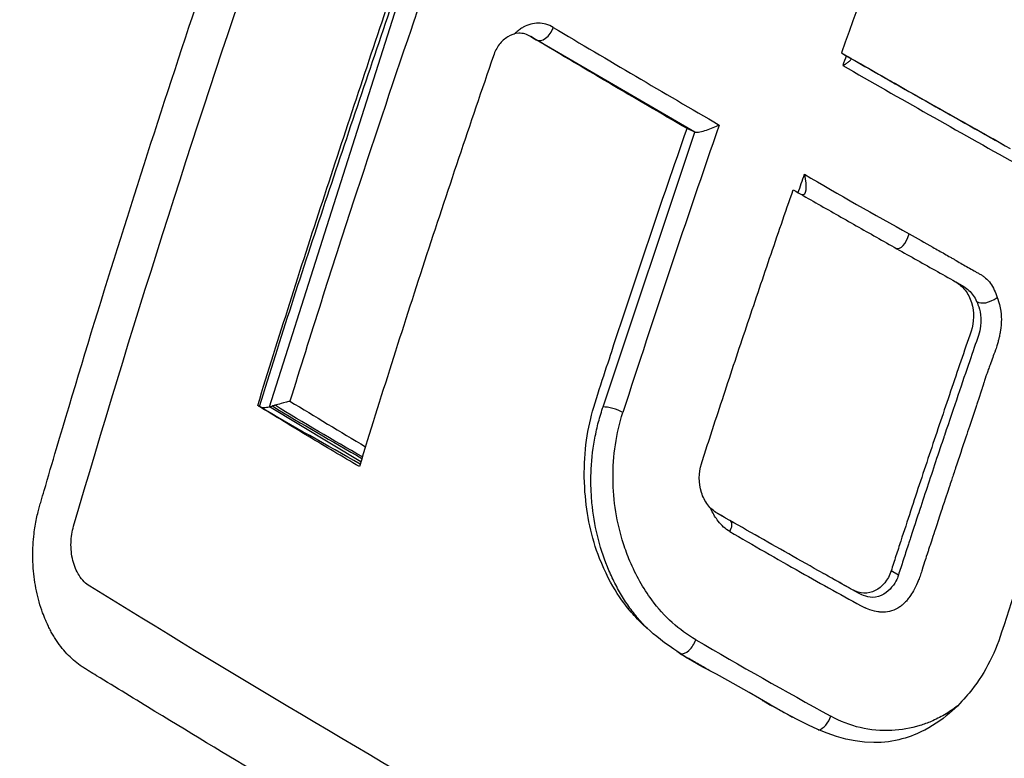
# Model space of a CAD drawing. Header units: millimetres. Extents: x 0 to 4378, y 0 to 2376.
# Tile 322 of 340: x 2555 to 2568, y 1505 to 1515. Entities that reach past the tile are written whole.
import ezdxf

# ---------------------------------------------------------------- set-up
doc = ezdxf.new("R2010")
doc.units = ezdxf.units.MM
doc.header["$LTSCALE"] = 0.2
doc.layers.add('01_Object Line', color=4, linetype='Continuous')

# ---------------------------------------------------------------- blocks, each defined once
blk = doc.blocks.new('A$C990c551b_1')
for p, q in [((-150.074, 478.113), (-149.025, 481.41)), ((-147.23, 480.893), (-147.154, 480.849)), ((-144.986, 479.585), (-147.154, 480.849)), ((-144.986, 479.585), (-145.094, 479.636)), ((-146.242, 475.833), (-144.986, 479.585)), ((-150.798, 475.836), (-150.074, 478.113)), ((-141.423, 477.542), (-141.324, 477.484)), ((-141.309, 477.475), (-141.309, 477.475)), ((-141.203, 476.553), (-141.201, 476.553)), ((-140.993, 476.306), (-140.993, 476.306)), ((-149.55, 475.083), (-150.798, 475.836)), ((-144.684, 474.381), (-144.58, 474.321)), ((-145.871, 473.717), (-145.872, 473.716)), ((-142.208, 473.534), (-142.307, 473.592))]:
    blk.add_line(p, q)
for centre, major_axis, ratio, start_param, end_param in [((-66.702, 478.776), (-60.839, -105.389), 0.57726, 4.995948, 5.017003), ((-147.052, 481.021), (-0.102, -0.172), 0.604138, 0.007776, 1.898524), ((-71.044, 478.34), (-109.452, 38.643), 0.250691, 0.896828, 0.924975), ((-66.835, 478.861), (-60.647, -105.063), 0.577234, 5.018031, 5.019242), ((-71.052, 480.064), (108.691, -38.341), 0.251081, 4.082504, 4.108677), ((-71.129, 479.794), (108.564, -38.364), 0.250384, 4.080981, 4.109394), ((-67.946, 479.522), (60.685, 105.106), 0.57739, 1.891107, 1.926573), ((-101.86, 528.504), (-56.25, -35.393), 0.789912, 0.385069, 0.415091), ((-140.776, 478.002), (0.352, 0.733), 0.434682, 3.10826, 3.801401), ((-70.876, 472.227), (-112.674, 39.788), 0.250655, 0.877943, 0.890714), ((-146.657, 476.997), (0.625, -1.083), 0.57735, 5.996922, 5.997072), ((-146.1, 475.751), (0.19, -0.061), 0.28439, 0.917863, 2.495318), ((-146.242, 473.171), (-1.751, -1.094), 0.174011, 2.849289, 3.165258), ((-146.833, 476.895), (1.506, -2.608), 0.57735, 5.891012, 5.891582), ((-86.698, 530.501), (-81.936, -27.97), 0.742875, 0.56931, 0.584845), ((-86.698, 530.501), (-81.936, -27.97), 0.742875, 0.584845, 0.598875), ((-145.104, 472.642), (-0.099, -0.174), 0.567046, 0.153544, 1.943526), ((-81.694, 529.387), (-90.176, -23.2), 0.717503, 0.626625, 0.654087), ((-143.255, 471.597), (0.098, 0.174), 0.550044, 3.631281, 5.080467)]:
    blk.add_ellipse(centre, major_axis=major_axis, ratio=ratio, start_param=start_param, end_param=end_param)
for points, knots in [([(-136.058, 500.878), (-136.159, 500.936), (-136.499, 501.127), (-137.137, 501.46), (-137.41, 501.596), (-138.223, 501.984), (-138.77, 502.222), (-140.408, 502.868), (-141.509, 503.216), (-143.325, 503.668), (-144.075, 503.824), (-145.237, 504.007), (-145.658, 504.062), (-147.2, 504.221), (-148.318, 504.256), (-150.877, 504.15), (-152.336, 503.951), (-154.578, 503.402), (-155.381, 503.154), (-160.035, 501.422), (-163.138, 499.03), (-166.809, 495.04), (-168.031, 493.382), (-170.687, 488.909), (-172.729, 484.646), (-174.373, 475.525), (-174.626, 472.339), (-174.538, 465.873), (-174.197, 462.596), (-173.556, 459.368)], [-11.591769, -11.591769, -11.591769, -11.591769, -11.369233, -11.369233, -11.2055, -11.2055, -10.879051, -10.879051, -10.229253, -10.229253, -9.808886, -9.808886, -9.569695, -9.569695, -8.931682, -8.931682, -8.097781, -8.097781, -7.622133, -7.622133, -5.29353, -5.29353, -3.945591, -3.945591, -1.974095, -1.974095, -0.987299, -0.987299, -0.000001, -0.000001, -0.000001, -0.000001]), ([(-136.577, 498.028), (-136.602, 498.043), (-136.623, 498.054), (-136.667, 498.08), (-136.69, 498.093), (-136.758, 498.131), (-136.804, 498.157), (-136.941, 498.233), (-137.033, 498.284), (-137.314, 498.435), (-137.503, 498.533), (-138.114, 498.84), (-138.534, 499.035), (-140.184, 499.744), (-141.442, 500.163), (-144.387, 500.901), (-146.095, 501.138), (-150.203, 501.252), (-152.587, 500.931), (-158.628, 499.051), (-161.753, 496.934), (-167.403, 491.247), (-169.52, 487.438), (-172.24, 480.395), (-173.098, 476.612), (-173.839, 468.621), (-173.708, 464.481), (-173.073, 460.322)], [-6.407087, -6.407087, -6.407087, -6.407087, -6.401237, -6.401237, -6.39525, -6.39525, -6.383254, -6.383254, -6.359103, -6.359103, -6.309555, -6.309555, -6.200269, -6.200269, -5.881807, -5.881807, -5.449682, -5.449682, -4.832371, -4.832371, -3.815475, -3.815475, -2.514487, -2.514487, -1.264317, -1.264317, -0.000001, -0.000001, -0.000001, -0.000001]), ([(-153.98, 474.309), (-153.974, 474.34), (-153.966, 474.371), (-153.959, 474.402), (-153.953, 474.426), (-153.946, 474.45), (-153.939, 474.474), (-153.932, 474.498), (-153.925, 474.522), (-153.918, 474.546), (-153.904, 474.594), (-153.89, 474.642), (-153.876, 474.69), (-153.82, 474.881), (-153.764, 475.073), (-153.707, 475.264), (-153.481, 476.031), (-153.248, 476.797), (-153.01, 477.565), (-152.771, 478.332), (-152.527, 479.099), (-152.277, 479.867), (-152.027, 480.635), (-151.771, 481.404), (-151.51, 482.172), (-151.249, 482.939), (-150.983, 483.705), (-150.711, 484.472), (-150.421, 485.288), (-150.125, 486.105), (-149.823, 486.921), (-149.53, 487.712), (-149.231, 488.503), (-148.927, 489.294), (-148.851, 489.491), (-148.774, 489.689), (-148.697, 489.886), (-148.678, 489.936), (-148.659, 489.985), (-148.64, 490.034), (-148.63, 490.059), (-148.62, 490.084), (-148.611, 490.108), (-148.601, 490.133), (-148.591, 490.158), (-148.582, 490.182), (-148.562, 490.232), (-148.54, 490.28), (-148.518, 490.326), (-148.495, 490.373), (-148.47, 490.419), (-148.444, 490.463), (-148.418, 490.507), (-148.39, 490.549), (-148.362, 490.59), (-148.333, 490.631), (-148.303, 490.671), (-148.271, 490.708), (-148.263, 490.717), (-148.256, 490.727), (-148.248, 490.736), (-148.24, 490.745), (-148.231, 490.754), (-148.223, 490.763), (-148.207, 490.781), (-148.19, 490.798), (-148.174, 490.815), (-148.14, 490.848), (-148.105, 490.88), (-148.07, 490.91), (-148.034, 490.939), (-147.997, 490.966), (-147.96, 490.991), (-147.939, 491.005), (-147.918, 491.019), (-147.897, 491.031)], [-0.7017828, -0.7017828, -0.7017828, -0.7017828, -0.7003569, -0.7003569, -0.7003569, -0.6992184, -0.6992184, -0.6992184, -0.6980799, -0.6980799, -0.6980799, -0.695803, -0.695803, -0.695803, -0.686695, -0.686695, -0.686695, -0.6502632, -0.6502632, -0.6502632, -0.6138313, -0.6138313, -0.6138313, -0.5773995, -0.5773995, -0.5773995, -0.5409677, -0.5409677, -0.5409677, -0.5021739, -0.5021739, -0.5021739, -0.4645611, -0.4645611, -0.4645611, -0.4551579, -0.4551579, -0.4551579, -0.4528071, -0.4528071, -0.4528071, -0.4516317, -0.4516317, -0.4516317, -0.4504563, -0.4504563, -0.4504563, -0.4481055, -0.4481055, -0.4481055, -0.4457547, -0.4457547, -0.4457547, -0.4434039, -0.4434039, -0.4434039, -0.4410531, -0.4410531, -0.4410531, -0.4404654, -0.4404654, -0.4404654, -0.4398777, -0.4398777, -0.4398777, -0.4387023, -0.4387023, -0.4387023, -0.4363515, -0.4363515, -0.4363515, -0.4340007, -0.4340007, -0.4340007, -0.4326907, -0.4326907, -0.4326907, -0.4326907]), ([(-153.474, 474.202), (-152.698, 476.858), (-151.854, 479.518), (-150.061, 484.749), (-149.12, 487.316), (-148.115, 489.883)], [-1.721691, -1.721691, -1.721691, -1.721691, -0.84519, -0.84519, -0.000001, -0.000001, -0.000001, -0.000001]), ([(-150.959, 475.853), (-150.671, 476.784), (-150.376, 477.715), (-150.071, 478.646), (-149.765, 479.576), (-149.458, 480.511), (-149.143, 481.445)], [-0.9999995, -0.9999995, -0.9999995, -0.9999995, -0.4999998, -0.4999998, -0.4999998, 0, 0, 0, 0]), ([(-150.935, 475.84), (-150.647, 476.769), (-150.346, 477.7), (-150.036, 478.629), (-149.725, 479.56), (-149.41, 480.492), (-149.095, 481.425)], [-1, -1, -1, -1, -0.5001671, -0.5001671, -0.5001671, 0, 0, 0, 0]), ([(-148.749, 481.325), (-148.749, 481.325), (-148.75, 481.325), (-148.75, 481.324), (-148.75, 481.324), (-148.75, 481.324), (-148.75, 481.324), (-148.75, 481.323), (-148.75, 481.323), (-148.75, 481.322), (-148.751, 481.322), (-148.751, 481.32), (-148.752, 481.318), (-148.767, 481.275), (-148.809, 481.153), (-149.134, 480.199), (-149.399, 479.408), (-149.952, 477.715), (-150.24, 476.813), (-150.519, 475.911)], [-0.6129394, -0.6129394, -0.6129394, -0.6129394, -0.6128545, -0.6128545, -0.6127713, -0.6127713, -0.6126044, -0.6126044, -0.6122683, -0.6122683, -0.6115884, -0.6115884, -0.6102003, -0.6102003, -0.5568848, -0.5568848, -0.2967167, -0.2967167, 0, 0, 0, 0]), ([(-146.921, 481.018), (-146.953, 481.037), (-146.986, 481.052), (-147.021, 481.061), (-147.055, 481.071), (-147.09, 481.076), (-147.125, 481.077), (-147.161, 481.077), (-147.196, 481.072), (-147.23, 481.063), (-147.265, 481.053), (-147.299, 481.039), (-147.331, 481.021), (-147.348, 481.011), (-147.363, 481.001), (-147.379, 480.99), (-147.395, 480.979), (-147.41, 480.967), (-147.425, 480.955), (-147.435, 480.946), (-147.445, 480.938), (-147.455, 480.928)], [0, 0, 0, 0, 0.125, 0.125, 0.125, 0.25, 0.25, 0.25, 0.375, 0.375, 0.375, 0.5, 0.5, 0.5, 0.5625, 0.5625, 0.5625, 0.625, 0.625, 0.625, 0.6673458, 0.6673458, 0.6673458, 0.6673458]), ([(-147.23, 480.893), (-147.255, 480.909), (-147.282, 480.921), (-147.337, 480.937), (-147.365, 480.94), (-147.453, 480.936), (-147.503, 480.912), (-147.585, 480.863), (-147.626, 480.828), (-147.694, 480.74), (-147.719, 480.689), (-147.738, 480.632)], [-0.06988791, -0.06988791, -0.06988791, -0.06988791, -0.06202551, -0.06202551, -0.05423635, -0.05423635, -0.03774543, -0.03774543, -0.01857631, -0.01857631, 0, 0, 0, 0]), ([(-145.094, 479.636), (-145.454, 479.846), (-145.813, 480.055), (-146.525, 480.474), (-146.878, 480.684), (-147.23, 480.893)], [0, 0, 0, 0, 0.1540444, 0.1540444, 0.3080886, 0.3080886, 0.3080886, 0.3080886]), ([(-147.738, 480.632), (-148.059, 479.695), (-148.374, 478.76), (-148.68, 477.825), (-148.986, 476.889), (-149.283, 475.953), (-149.57, 475.018)], [-1, -1, -1, -1, -0.5, -0.5, -0.5, 0, 0, 0, 0]), ([(-142.985, 480.67), (-142.951, 480.65), (-142.916, 480.63), (-142.881, 480.61), (-142.87, 480.604), (-142.862, 480.599), (-142.856, 480.596)], [-1, -1, -1, -1, -0.2405559, -0.2405559, -0.2405559, 0, 0, 0, 0]), ([(-142.985, 480.67), (-142.741, 480.53), (-142.495, 480.39), (-142.249, 480.25), (-142.003, 480.11), (-141.756, 479.97), (-141.508, 479.831), (-141.26, 479.691), (-141.01, 479.552), (-140.761, 479.411)], [-1, -1, -1, -1, -0.666667, -0.666667, -0.666667, -0.333333, -0.333333, -0.333333, 0, 0, 0, 0]), ([(-142.967, 480.498), (-142.963, 480.5), (-142.96, 480.501), (-142.939, 480.512), (-142.923, 480.521), (-142.897, 480.54), (-142.885, 480.549), (-142.865, 480.568), (-142.859, 480.576), (-142.853, 480.584), (-142.851, 480.587), (-142.851, 480.592), (-142.852, 480.594), (-142.856, 480.596)], [-0.00147192, -0.00147192, -0.00147192, -0.00147192, 0, 0, 0.0072917, 0.0072917, 0.01459354, 0.01459354, 0.02333481, 0.02333481, 0.02819873, 0.02819873, 0.03286728, 0.03286728, 0.03286728, 0.03286728]), ([(-140.797, 472.755), (-140.846, 472.598), (-140.909, 472.448), (-141.058, 472.168), (-141.145, 472.04), (-141.348, 471.793), (-141.55, 471.573), (-142.029, 471.325), (-142.263, 471.244), (-143.228, 471.251), (-143.863, 471.735), (-144.877, 472.28), (-144.961, 472.318), (-145.535, 472.683), (-145.741, 472.898), (-145.946, 473.131), (-146.138, 473.375), (-146.401, 474.051), (-146.465, 474.356), (-146.515, 475.035), (-146.485, 475.366), (-146.349, 475.924), (-146.202, 476.347), (-145.792, 477.606), (-145.449, 478.622), (-145.094, 479.636)], [-1.490546, -1.490546, -1.490546, -1.490546, -1.372171, -1.372171, -1.254036, -1.254036, -1.123299, -1.123299, -1.043679, -1.043679, -0.850826, -0.850826, -0.807838, -0.807838, -0.709589, -0.709589, -0.595224, -0.595224, -0.510831, -0.510831, -0.413449, -0.413449, -0.333919, -0.333919, 0, 0, 0, 0]), ([(-144.986, 479.585), (-144.968, 479.585), (-144.945, 479.586), (-144.889, 479.597), (-144.861, 479.606), (-144.766, 479.636), (-144.701, 479.662), (-144.654, 479.685)], [0, 0, 0, 0, 0.224327, 0.224327, 0.48026, 0.48026, 1, 1, 1, 1]), ([(-142.307, 473.592), (-142.348, 473.468), (-142.425, 473.371), (-142.573, 473.299), (-142.625, 473.287), (-142.731, 473.291), (-142.783, 473.306), (-142.91, 473.377), (-142.988, 473.421), (-143.143, 473.508), (-143.221, 473.552), (-143.453, 473.682), (-143.607, 473.77), (-143.916, 473.944), (-144.07, 474.031), (-144.377, 474.206), (-144.53, 474.293), (-144.731, 474.408), (-144.775, 474.447), (-144.848, 474.545), (-144.878, 474.602), (-144.938, 474.792), (-144.938, 474.933), (-144.873, 475.135), (-144.848, 475.213), (-144.797, 475.369), (-144.772, 475.447), (-144.695, 475.681), (-144.644, 475.836), (-144.49, 476.304), (-144.387, 476.616), (-144.178, 477.24), (-144.072, 477.552), (-143.913, 478.02), (-143.86, 478.176), (-143.752, 478.488), (-143.699, 478.644), (-143.644, 478.799)], [0, 0, 0, 0, 0.049586, 0.049586, 0.074046, 0.074046, 0.09857, 0.09857, 0.137167, 0.137167, 0.175764, 0.175764, 0.252958, 0.252958, 0.330152, 0.330152, 0.407345, 0.407345, 0.43188, 0.43188, 0.45635, 0.45635, 0.505944, 0.505944, 0.536823, 0.536823, 0.567702, 0.567702, 0.629461, 0.629461, 0.752975, 0.752975, 0.876487, 0.876487, 0.938244, 0.938244, 1, 1, 1, 1]), ([(-143.644, 478.799), (-143.462, 478.695), (-143.279, 478.59), (-143.095, 478.486), (-142.911, 478.381), (-142.727, 478.276), (-142.542, 478.172), (-142.357, 478.067), (-142.172, 477.962), (-141.986, 477.858), (-141.893, 477.805), (-141.8, 477.753), (-141.707, 477.701), (-141.614, 477.649), (-141.521, 477.596), (-141.428, 477.544), (-141.378, 477.516), (-141.334, 477.477), (-141.297, 477.428), (-141.259, 477.379), (-141.23, 477.322), (-141.21, 477.259), (-141.17, 477.132), (-141.172, 476.991), (-141.215, 476.866), (-141.308, 476.594), (-141.402, 476.321), (-141.494, 476.048), (-141.587, 475.775), (-141.678, 475.502), (-141.769, 475.229), (-141.861, 474.956), (-141.951, 474.684), (-142.041, 474.411), (-142.085, 474.274), (-142.13, 474.138), (-142.175, 474.001), (-142.197, 473.933), (-142.219, 473.865), (-142.241, 473.797), (-142.263, 473.729), (-142.285, 473.66), (-142.307, 473.592)], [0, 0, 0, 0, 0.102758, 0.102758, 0.102758, 0.205514, 0.205514, 0.205514, 0.30827, 0.30827, 0.30827, 0.359648, 0.359648, 0.359648, 0.411026, 0.411026, 0.411026, 0.438236, 0.438236, 0.438236, 0.465377, 0.465377, 0.465377, 0.5204, 0.5204, 0.5204, 0.640302, 0.640302, 0.640302, 0.760202, 0.760202, 0.760202, 0.880101, 0.880101, 0.880101, 0.94005, 0.94005, 0.94005, 0.970025, 0.970025, 0.970025, 1, 1, 1, 1]), ([(-142.059, 478.198), (-141.952, 478.137), (-141.845, 478.077), (-141.738, 478.016), (-141.684, 477.985), (-141.63, 477.955), (-141.577, 477.925), (-141.55, 477.909), (-141.523, 477.894), (-141.496, 477.879), (-141.483, 477.871), (-141.469, 477.863), (-141.456, 477.856), (-141.442, 477.848), (-141.429, 477.84), (-141.416, 477.832), (-141.389, 477.816), (-141.362, 477.8), (-141.336, 477.785), (-141.309, 477.769), (-141.282, 477.754), (-141.255, 477.739), (-141.228, 477.723), (-141.201, 477.708), (-141.174, 477.693), (-141.161, 477.686), (-141.147, 477.678), (-141.134, 477.671), (-141.12, 477.663), (-141.107, 477.656), (-141.093, 477.648), (-141.079, 477.641), (-141.066, 477.633), (-141.053, 477.624), (-141.04, 477.615), (-141.028, 477.605), (-141.016, 477.594), (-140.991, 477.573), (-140.969, 477.548), (-140.949, 477.52), (-140.929, 477.493), (-140.912, 477.462), (-140.897, 477.43), (-140.882, 477.398), (-140.869, 477.364), (-140.859, 477.329)], [-1, -1, -1, -1, -0.75, -0.75, -0.75, -0.625, -0.625, -0.625, -0.5625, -0.5625, -0.5625, -0.53125, -0.53125, -0.53125, -0.5, -0.5, -0.5, -0.4375, -0.4375, -0.4375, -0.375, -0.375, -0.375, -0.3125, -0.3125, -0.3125, -0.28125, -0.28125, -0.28125, -0.25, -0.25, -0.25, -0.21875, -0.21875, -0.21875, -0.1875, -0.1875, -0.1875, -0.125, -0.125, -0.125, -0.0625, -0.0625, -0.0625, 0, 0, 0, 0]), ([(-141.324, 477.484), (-141.32, 477.482), (-141.316, 477.48), (-141.289, 477.463), (-141.266, 477.445), (-141.223, 477.404), (-141.204, 477.381), (-141.168, 477.331), (-141.152, 477.304), (-141.139, 477.275)], [0.8032492, 0.8032492, 0.8032492, 0.8032492, 0.8125, 0.8125, 0.875, 0.875, 0.9375, 0.9375, 1, 1, 1, 1]), ([(-140.859, 477.329), (-140.848, 477.302), (-140.829, 477.254), (-140.816, 477.186), (-140.803, 477.124), (-140.801, 477.072), (-140.801, 477.029), (-140.801, 476.985), (-140.804, 476.929), (-140.815, 476.861), (-140.816, 476.855), (-140.819, 476.839), (-140.825, 476.812), (-140.829, 476.792), (-140.833, 476.774), (-140.837, 476.758), (-140.84, 476.745), (-140.844, 476.729), (-140.849, 476.711), (-140.853, 476.697), (-140.856, 476.688), (-140.857, 476.683), (-140.863, 476.665), (-140.872, 476.638), (-140.88, 476.614), (-140.896, 476.568), (-140.909, 476.533), (-140.918, 476.51), (-140.93, 476.476), (-140.943, 476.442), (-140.956, 476.408), (-140.958, 476.402), (-140.961, 476.395), (-140.963, 476.388), (-140.969, 476.371), (-140.977, 476.35), (-140.987, 476.324), (-141.001, 476.283), (-141.009, 476.259), (-141.011, 476.253), (-141.026, 476.208), (-141.036, 476.177), (-141.041, 476.161), (-141.043, 476.155), (-141.045, 476.15), (-141.046, 476.145), (-141.049, 476.136), (-141.052, 476.127), (-141.055, 476.118), (-141.058, 476.108), (-141.06, 476.1), (-141.062, 476.094), (-141.064, 476.088), (-141.065, 476.083), (-141.067, 476.078), (-141.116, 475.919), (-141.146, 475.839), (-141.146, 475.838), (-141.151, 475.821), (-141.157, 475.803), (-141.163, 475.785)], [-1, -1, -1, -1, -0.96875, -0.96875, -0.96875, -0.9375, -0.9375, -0.9375, -0.90625, -0.90625, -0.90625, -0.8984375, -0.8984375, -0.8984375, -0.890625, -0.890625, -0.890625, -0.8828125, -0.8828125, -0.8828125, -0.8768411, -0.8768411, -0.8768411, -0.8541667, -0.8541667, -0.8541667, -0.8333333, -0.8333333, -0.8333333, -0.8159057, -0.8159057, -0.8159057, -0.8125, -0.8125, -0.8125, -0.796875, -0.796875, -0.796875, -0.78125, -0.78125, -0.78125, -0.765625, -0.765625, -0.765625, -0.7626772, -0.7626772, -0.7626772, -0.7578125, -0.7578125, -0.7578125, -0.75, -0.75, -0.75, -0.747665, -0.747665, -0.747665, -0.675, -0.675, -0.675, -0.6654434, -0.6654434, -0.6654434, -0.6654434]), ([(-141.139, 477.275), (-141.136, 477.269), (-141.124, 477.245), (-141.11, 477.201), (-141.087, 477.127), (-141.054, 476.986), (-141.115, 476.809), (-141.185, 476.605), (-141.278, 476.332), (-141.394, 475.99), (-141.45, 475.825), (-141.512, 475.643), (-141.578, 475.445)], [-1, -1, -1, -1, -0.9110731, -0.9110731, -0.9110731, -0.7613869, -0.7613869, -0.7613869, -0.5892866, -0.5892866, -0.5892866, -0.5059117, -0.5059117, -0.5059117, -0.5059117]), ([(-149.57, 475.018), (-149.804, 475.155), (-150.037, 475.293), (-150.5, 475.572), (-150.73, 475.712), (-150.959, 475.853)], [0, 0, 0, 0, 0.1025805, 0.1025805, 0.205161, 0.205161, 0.205161, 0.205161]), ([(-150.798, 475.836), (-150.792, 475.837), (-150.786, 475.839), (-150.772, 475.842), (-150.764, 475.844), (-150.757, 475.846)], [-0.004582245, -0.004582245, -0.004582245, -0.004582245, -0.002357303, -0.002357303, -0.000000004, -0.000000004, -0.000000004, -0.000000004]), ([(-150.722, 475.856), (-150.722, 475.856), (-150.722, 475.856), (-150.723, 475.856), (-150.727, 475.855), (-150.731, 475.854), (-150.735, 475.852), (-150.741, 475.851), (-150.749, 475.849), (-150.757, 475.846)], [-0.9999999, -0.9999999, -0.9999999, -0.9999999, -0.9807524, -0.9807524, -0.9807524, -0.5415155, -0.5415155, -0.5415155, 0, 0, 0, 0]), ([(-139.723, 475.971), (-139.907, 475.435), (-140.089, 474.899), (-140.447, 473.827), (-140.623, 473.291), (-140.797, 472.755)], [0.000001, 0.000001, 0.000001, 0.000001, 0.1762141, 0.1762141, 0.3524272, 0.3524272, 0.3524272, 0.3524272]), ([(-150.935, 475.84), (-150.916, 475.832), (-150.897, 475.827), (-150.875, 475.826), (-150.864, 475.826), (-150.852, 475.827), (-150.839, 475.828), (-150.827, 475.83), (-150.813, 475.832), (-150.798, 475.836)], [-0.9999995, -0.9999995, -0.9999995, -0.9999995, -0.5, -0.5, -0.5, -0.25, -0.25, -0.25, -0.0000003, -0.0000003, -0.0000003, -0.0000003]), ([(-146.068, 473.402), (-146.101, 473.466), (-146.132, 473.532), (-146.161, 473.599), (-146.219, 473.734), (-146.267, 473.875), (-146.305, 474.021), (-146.343, 474.166), (-146.37, 474.316), (-146.387, 474.468), (-146.396, 474.544), (-146.401, 474.62), (-146.404, 474.696), (-146.408, 474.773), (-146.408, 474.849), (-146.406, 474.926), (-146.401, 475.078), (-146.385, 475.231), (-146.359, 475.38), (-146.345, 475.454), (-146.329, 475.528), (-146.311, 475.6), (-146.292, 475.673), (-146.271, 475.744), (-146.248, 475.814), (-146.246, 475.82), (-146.244, 475.826), (-146.242, 475.833)], [0.3648843, 0.3648843, 0.3648843, 0.3648843, 0.4221703, 0.4221703, 0.4221703, 0.5367422, 0.5367422, 0.5367422, 0.6513142, 0.6513142, 0.6513142, 0.7086002, 0.7086002, 0.7086002, 0.7658861, 0.7658861, 0.7658861, 0.8804581, 0.8804581, 0.8804581, 0.937744, 0.937744, 0.937744, 0.99503, 0.99503, 0.99503, 0.9999999, 0.9999999, 0.9999999, 0.9999999]), ([(-144.976, 472.653), (-145.203, 472.783), (-145.403, 472.965), (-145.576, 473.197), (-145.695, 473.357), (-145.795, 473.534), (-145.875, 473.727), (-145.892, 473.766), (-145.907, 473.805), (-145.922, 473.846), (-145.936, 473.885), (-145.95, 473.924), (-145.963, 473.964), (-146.055, 474.252), (-146.102, 474.548), (-146.105, 474.852), (-146.108, 475.17), (-146.063, 475.471), (-145.971, 475.757)], [-1, -1, -1, -1, -0.75, -0.75, -0.75, -0.571018, -0.571018, -0.571018, -0.534928, -0.534928, -0.534928, -0.5, -0.5, -0.5, -0.25, -0.25, -0.25, 0, 0, 0, 0]), ([(-141.163, 475.785), (-141.187, 475.712), (-141.212, 475.639), (-141.237, 475.565), (-141.253, 475.517), (-141.27, 475.469), (-141.286, 475.42), (-141.333, 475.28), (-141.38, 475.139), (-141.426, 475), (-141.435, 474.972), (-141.445, 474.944), (-141.454, 474.916), (-141.467, 474.875), (-141.485, 474.823), (-141.506, 474.758), (-141.535, 474.672), (-141.571, 474.564), (-141.614, 474.434), (-141.637, 474.364), (-141.662, 474.289), (-141.689, 474.207), (-141.723, 474.103), (-141.752, 474.016), (-141.775, 473.944), (-141.779, 473.933), (-141.782, 473.923), (-141.785, 473.913), (-141.791, 473.894), (-141.797, 473.877), (-141.802, 473.861), (-141.822, 473.804), (-141.834, 473.763), (-141.841, 473.741), (-141.85, 473.712), (-141.865, 473.664), (-141.887, 473.596), (-141.896, 473.568), (-141.904, 473.543), (-141.912, 473.521), (-141.921, 473.496), (-141.929, 473.475), (-141.937, 473.456), (-141.947, 473.431), (-141.966, 473.384), (-142.001, 473.322), (-142.038, 473.257), (-142.07, 473.217), (-142.089, 473.192), (-142.102, 473.178), (-142.115, 473.163), (-142.129, 473.15), (-142.141, 473.138), (-142.154, 473.126), (-142.168, 473.116), (-142.174, 473.111), (-142.18, 473.106), (-142.187, 473.102), (-142.223, 473.076), (-142.262, 473.058), (-142.3, 473.047), (-142.314, 473.043), (-142.341, 473.034), (-142.383, 473.031)], [-0.6654434, -0.6654434, -0.6654434, -0.6654434, -0.6257943, -0.6257943, -0.6257943, -0.6, -0.6, -0.6, -0.5167154, -0.5167154, -0.5167154, -0.5, -0.5, -0.5, -0.4590251, -0.4590251, -0.4590251, -0.404157, -0.404157, -0.404157, -0.375, -0.375, -0.375, -0.3125, -0.3125, -0.3125, -0.3060407, -0.3060407, -0.3060407, -0.2940726, -0.2940726, -0.2940726, -0.25, -0.25, -0.25, -0.21875, -0.21875, -0.21875, -0.203867, -0.203867, -0.203867, -0.1875, -0.1875, -0.1875, -0.15625, -0.15625, -0.15625, -0.125, -0.125, -0.125, -0.1132064, -0.1132064, -0.1132064, -0.1029257, -0.1029257, -0.1029257, -0.0982143, -0.0982143, -0.0982143, -0.0714286, -0.0714286, -0.0714286, -0.0535714, -0.0535714, -0.0535714, -0.0535714]), ([(-141.578, 475.445), (-141.583, 475.431), (-141.588, 475.417), (-141.592, 475.403), (-141.618, 475.326), (-141.644, 475.249), (-141.67, 475.172), (-141.748, 474.938), (-141.825, 474.704), (-141.902, 474.47), (-141.912, 474.44), (-141.925, 474.401), (-141.941, 474.353), (-141.952, 474.319), (-141.965, 474.281), (-141.979, 474.238), (-142.026, 474.094), (-142.051, 474.017), (-142.055, 474.005), (-142.062, 473.985), (-142.068, 473.964), (-142.075, 473.944), (-142.097, 473.876), (-142.119, 473.808), (-142.141, 473.739), (-142.163, 473.671), (-142.185, 473.603), (-142.208, 473.534)], [-0.5059117, -0.5059117, -0.5059117, -0.5059117, -0.5, -0.5, -0.5, -0.4380857, -0.4380857, -0.4380857, -0.25, -0.25, -0.25, -0.213451, -0.213451, -0.213451, -0.1875, -0.1875, -0.1875, -0.125, -0.125, -0.125, -0.1086379, -0.1086379, -0.1086379, -0.0541706, -0.0541706, -0.0541706, 0, 0, 0, 0]), ([(-144.67, 474.274), (-144.703, 474.316), (-144.733, 474.366), (-144.76, 474.422), (-144.764, 474.431), (-144.769, 474.441), (-144.773, 474.45)], [0.03663506, 0.03663506, 0.03663506, 0.03663506, 0.0625, 0.0625, 0.0625, 0.06754359, 0.06754359, 0.06754359, 0.06754359]), ([(-153.761, 472.728), (-153.766, 472.738), (-153.772, 472.748), (-153.778, 472.758), (-153.783, 472.768), (-153.789, 472.779), (-153.794, 472.789), (-153.799, 472.799), (-153.805, 472.809), (-153.81, 472.82), (-153.815, 472.83), (-153.82, 472.841), (-153.825, 472.851), (-153.83, 472.862), (-153.835, 472.872), (-153.84, 472.883), (-153.845, 472.894), (-153.85, 472.905), (-153.855, 472.916), (-153.87, 472.95), (-153.884, 472.986), (-153.897, 473.022), (-153.914, 473.07), (-153.93, 473.119), (-153.944, 473.168), (-153.972, 473.267), (-153.993, 473.37), (-154.008, 473.474), (-154.015, 473.525), (-154.021, 473.578), (-154.025, 473.63), (-154.027, 473.656), (-154.028, 473.683), (-154.029, 473.709), (-154.03, 473.722), (-154.03, 473.735), (-154.03, 473.748), (-154.031, 473.761), (-154.031, 473.775), (-154.031, 473.788), (-154.032, 473.893), (-154.026, 473.998), (-154.014, 474.1), (-154.006, 474.171), (-153.994, 474.241), (-153.98, 474.309)], [-0.72583083, -0.72583083, -0.72583083, -0.72583083, -0.72529003, -0.72529003, -0.72529003, -0.72474923, -0.72474923, -0.72474923, -0.72420843, -0.72420843, -0.72420843, -0.72366763, -0.72366763, -0.72366763, -0.72312683, -0.72312683, -0.72312683, -0.72258602, -0.72258602, -0.72258602, -0.72084984, -0.72084984, -0.72084984, -0.71857285, -0.71857285, -0.71857285, -0.71401887, -0.71401887, -0.71401887, -0.71174188, -0.71174188, -0.71174188, -0.71060338, -0.71060338, -0.71060338, -0.71003414, -0.71003414, -0.71003414, -0.70946489, -0.70946489, -0.70946489, -0.70491091, -0.70491091, -0.70491091, -0.70178277, -0.70178277, -0.70178277, -0.70178277]), ([(-153.254, 473.383), (-153.282, 473.399), (-153.307, 473.42), (-153.356, 473.47), (-153.379, 473.5), (-153.437, 473.591), (-153.465, 473.66), (-153.503, 473.813), (-153.512, 473.896), (-153.506, 474.056), (-153.494, 474.132), (-153.474, 474.202)], [-0.09661852, -0.09661852, -0.09661852, -0.09661852, -0.08429687, -0.08429687, -0.07141596, -0.07141596, -0.04825685, -0.04825685, -0.02320733, -0.02320733, -0.00000099, -0.00000099, -0.00000099, -0.00000099]), ([(-142.563, 473.231), (-142.602, 473.231), (-142.643, 473.241), (-142.686, 473.258), (-142.736, 473.278), (-142.789, 473.308), (-142.844, 473.34), (-142.929, 473.388), (-143.018, 473.437), (-143.116, 473.493), (-143.155, 473.514), (-143.194, 473.537), (-143.235, 473.559)], [0.4004159, 0.4004159, 0.4004159, 0.4004159, 0.4570088, 0.4570088, 0.4570088, 0.5226685, 0.5226685, 0.5226685, 0.6227312, 0.6227312, 0.6227312, 0.6618661, 0.6618661, 0.6618661, 0.6618661]), ([(-142.208, 473.534), (-142.211, 473.516), (-142.231, 473.45), (-142.3, 473.369), (-142.353, 473.307), (-142.444, 473.231), (-142.563, 473.231)], [0, 0, 0, 0, 0.2270329, 0.2270329, 0.2270329, 0.4004159, 0.4004159, 0.4004159, 0.4004159]), ([(-141.038, 466.332), (-143.211, 467.512), (-145.322, 468.694), (-147.369, 469.875), (-149.397, 471.046), (-151.36, 472.216), (-153.254, 473.383)], [0, 0, 0, 0, 0.502185, 0.502185, 0.502185, 1, 1, 1, 1]), ([(-145.637, 472.804), (-145.663, 472.83), (-145.689, 472.857), (-145.713, 472.885), (-145.758, 472.935), (-145.802, 472.988), (-145.843, 473.043), (-145.885, 473.099), (-145.924, 473.156), (-145.962, 473.216), (-145.999, 473.276), (-146.035, 473.338), (-146.068, 473.402)], [0.1613473, 0.1613473, 0.1613473, 0.1613473, 0.1930264, 0.1930264, 0.1930264, 0.2503124, 0.2503124, 0.2503124, 0.3075983, 0.3075983, 0.3075983, 0.3648843, 0.3648843, 0.3648843, 0.3648843]), ([(-142.383, 473.031), (-142.397, 473.029), (-142.411, 473.029), (-142.424, 473.029), (-142.441, 473.029), (-142.457, 473.03), (-142.472, 473.032), (-142.492, 473.034), (-142.523, 473.038), (-142.565, 473.05), (-142.608, 473.062), (-142.64, 473.076), (-142.662, 473.086)], [-0.05357143, -0.05357143, -0.05357143, -0.05357143, -0.04596765, -0.04596765, -0.04596765, -0.03571429, -0.03571429, -0.03571429, -0.01785714, -0.01785714, -0.01785714, 0, 0, 0, 0]), ([(-147.405, 468.735), (-147.406, 468.736), (-147.406, 468.736), (-147.407, 468.737), (-147.973, 469.063), (-148.534, 469.39), (-149.09, 469.716), (-149.645, 470.043), (-150.196, 470.369), (-150.742, 470.695), (-151.287, 471.021), (-151.827, 471.347), (-152.362, 471.673), (-152.629, 471.836), (-152.895, 471.998), (-153.16, 472.161), (-153.193, 472.181), (-153.226, 472.202), (-153.259, 472.222), (-153.276, 472.232), (-153.292, 472.242), (-153.309, 472.253), (-153.325, 472.263), (-153.342, 472.273), (-153.358, 472.284), (-153.423, 472.327), (-153.486, 472.379), (-153.544, 472.439), (-153.603, 472.499), (-153.657, 472.567), (-153.707, 472.642), (-153.719, 472.661), (-153.731, 472.68), (-153.743, 472.699), (-153.749, 472.709), (-153.755, 472.718), (-153.761, 472.728)], [-0.8616263, -0.8616263, -0.8616263, -0.8616263, -0.861572, -0.861572, -0.861572, -0.826965, -0.826965, -0.826965, -0.7923494, -0.7923494, -0.7923494, -0.7577381, -0.7577381, -0.7577381, -0.7404325, -0.7404325, -0.7404325, -0.7382693, -0.7382693, -0.7382693, -0.7371877, -0.7371877, -0.7371877, -0.7361061, -0.7361061, -0.7361061, -0.7317796, -0.7317796, -0.7317796, -0.7274532, -0.7274532, -0.7274532, -0.7263716, -0.7263716, -0.7263716, -0.7258308, -0.7258308, -0.7258308, -0.7258308]), ([(-145.232, 472.491), (-145.231, 472.491), (-145.231, 472.491), (-145.225, 472.487), (-145.219, 472.483), (-145.207, 472.475), (-145.2, 472.471), (-145.16, 472.445), (-145.126, 472.425), (-145.092, 472.406)], [0, 0, 0, 0, 0.00003953, 0.00003953, 0.00230844, 0.00230844, 0.00468043, 0.00468043, 0.01734488, 0.01734488, 0.01734488, 0.01734488]), ([(-144.769, 472.222), (-144.797, 472.237), (-144.824, 472.253), (-144.852, 472.269), (-144.879, 472.284), (-144.906, 472.3), (-144.934, 472.315), (-144.986, 472.345), (-145.039, 472.375), (-145.092, 472.406)], [0.7644191, 0.7644191, 0.7644191, 0.7644191, 0.8091982, 0.8091982, 0.8091982, 0.8539773, 0.8539773, 0.8539773, 0.9400714, 0.9400714, 0.9400714, 0.9400714]), ([(-144.07, 471.827), (-144.07, 471.827), (-144.07, 471.827), (-144.067, 471.825), (-144.065, 471.823), (-144.055, 471.818), (-144.048, 471.814), (-144.006, 471.79), (-143.971, 471.77), (-143.936, 471.75)], [0, 0, 0, 0, 0.00001011, 0.00001011, 0.00100321, 0.00100321, 0.0035921, 0.0035921, 0.01654013, 0.01654013, 0.01654013, 0.01654013]), ([(-143.655, 471.592), (-143.695, 471.615), (-143.735, 471.637), (-143.775, 471.66), (-143.829, 471.69), (-143.883, 471.72), (-143.936, 471.75)], [0.1625317, 0.1625317, 0.1625317, 0.1625317, 0.2270696, 0.2270696, 0.2270696, 0.3133254, 0.3133254, 0.3133254, 0.3133254]), ([(-141.4, 471.749), (-141.457, 471.705), (-141.516, 471.664), (-141.578, 471.627), (-141.636, 471.593), (-141.696, 471.562), (-141.758, 471.536), (-141.809, 471.514), (-141.86, 471.496), (-141.914, 471.479), (-142.04, 471.441), (-142.168, 471.419), (-142.299, 471.412), (-142.594, 471.398), (-142.872, 471.465), (-143.13, 471.609)], [-0.576985, -0.576985, -0.576985, -0.576985, -0.5, -0.5, -0.5, -0.4306206, -0.4306206, -0.4306206, -0.375, -0.375, -0.375, -0.25, -0.25, -0.25, -0.0000006, -0.0000006, -0.0000006, -0.0000006])]:
    blk.add_open_spline(points, degree=3, knots=knots)
for points in [[(-147.241, 480.899), (-147.216, 480.885), (-147.192, 480.872), (-147.169, 480.858)], [(-147.154, 480.849), (-147.159, 480.852), (-147.164, 480.855), (-147.169, 480.858)], [(-143.577, 478.761), (-143.548, 478.844), (-143.519, 478.928), (-143.489, 479.013)], [(-143.489, 479.013), (-143.459, 478.832), (-143.458, 478.702), (-143.535, 478.737)], [(-142.243, 478.003), (-142.172, 477.976), (-142.107, 478.059), (-142.059, 478.198)], [(-150.951, 475.849), (-150.946, 475.845), (-150.94, 475.843), (-150.935, 475.84)], [(-150.757, 475.846), (-150.36, 475.6), (-149.938, 475.363), (-149.536, 475.129)], [(-150.519, 475.911), (-150.655, 475.875), (-150.7, 475.862), (-150.722, 475.856)], [(-149.529, 475.151), (-149.925, 475.38), (-150.339, 475.615), (-150.722, 475.856)], [(-149.56, 475.05), (-150.004, 475.312), (-150.494, 475.568), (-150.935, 475.84)], [(-144.51, 474.132), (-144.57, 474.165), (-144.623, 474.213), (-144.67, 474.274)]]:
    blk.add_open_spline(points, degree=3)

msp = doc.modelspace()

# ---------------------------------------------------------------- block references
at = {"layer": '01_Object Line'}
msp.add_blockref('A$C990c551b_1', (2708.753, 1034.021), dxfattribs=at)

doc.saveas('drawing.dxf')
